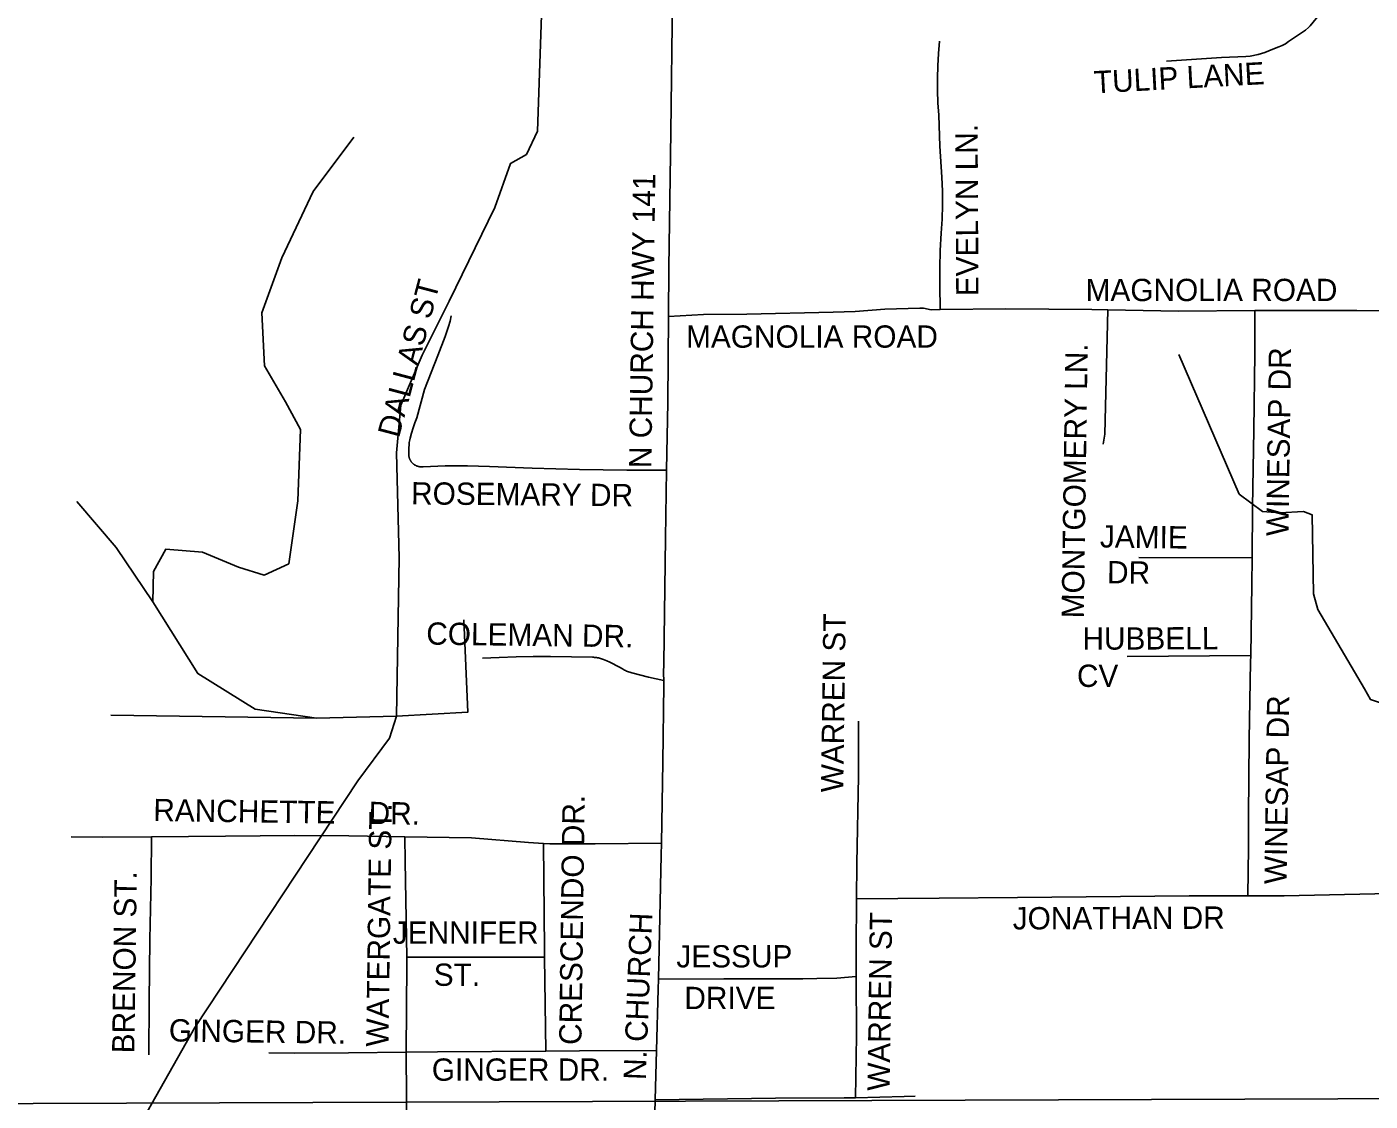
# Model space of a CAD drawing. Extents: x 1670563 to 1761545, y 515755 to 578944.
# Drawn here: x 1694474 to 1698993, y 559929 to 563544 of the extents above; entities that cross this region are included whole.
import ezdxf

# ---------------------------------------------------------------- set-up
doc = ezdxf.new("R2010")
doc.units = 0
for name, color, linetype in [('5_sectionlines', 7, 'Continuous'), ('SHP_LINE', 7, 'Continuous'), ('STREETCL', 7, 'Continuous'), ('STRNAMES', 7, 'Continuous')]:
    doc.layers.add(name, color=color, linetype=linetype)

msp = doc.modelspace()

# ---------------------------------------------------------------- linework, layer by layer
at = {"layer": '5_sectionlines'}
msp.add_lwpolyline([(1677977.7, 559756.7), (1683296.8, 559793.9), (1688575.5, 559928.7), (1693867.8, 559919.3), (1699198.2, 559938), (1704504.6, 559990.6), (1709805, 559985.3), (1715121.2, 559943.8), (1715086.8, 558664.7)], dxfattribs=at)
at = {"layer": 'SHP_LINE'}
for points in [[(1696208, 563650), (1696192, 563193), (1696155, 563115), (1696101, 563085), (1696048, 562937), (1695895, 562621), (1695804, 562440), (1695732, 562271), (1695718, 562111), (1695727, 561758), (1695718, 561225)], [(1694898, 561610), (1694900, 561712), (1694942, 561787), (1695065, 561777), (1695186, 561726), (1695272, 561699), (1695355, 561738), (1695386, 561949), (1695395, 562190), (1695344, 562283), (1695274, 562404), (1695265, 562582), (1695332, 562767), (1695437, 562990), (1695574, 563173)], [(1698349, 562442), (1698552, 561972), (1698631, 561914), (1698689, 561909), (1698769, 561914), (1698798, 561902), (1698802, 561637), (1698817, 561584), (1698974, 561317)], [(1694898, 561610), (1694775, 561793), (1694642, 561947)], [(1695718, 561225), (1695449, 561218), (1695242, 561248), (1695049, 561368), (1694898, 561610)], [(1695944, 561549), (1695957, 561238), (1695718, 561225)], [(1698974, 561317), (1698994, 561281), (1699024, 561271), (1699061, 561267), (1699212, 561269), (1699236, 561262), (1699247, 561237), (1699245, 560909), (1699244, 560887), (1699238, 560646), (1699237, 560604), (1699213, 560106), (1699213, 560073), (1699202, 559993), (1699194, 559965), (1699189, 559901), (1699179, 559481), (1699171, 559234), (1699167, 558697)], [(1695718, 561225), (1695694, 561151), (1695588, 561007), (1695039, 560177), (1694737, 559643), (1694586, 559393), (1694532, 559361), (1694490, 559287), (1694490, 559172), (1694506, 558957), (1694538, 558730), (1694699, 558541), (1694811, 558364), (1694894, 558130), (1695007, 557733), (1695019, 557509), (1694955, 557361), (1694869, 557281), (1694824, 557265)], [(1694757, 561228), (1695449, 561218)]]:
    msp.add_lwpolyline(points, dxfattribs=at)
at = {"layer": 'STREETCL'}
for points in [[(1696648.3, 563816.2), (1696646.4, 563644), (1696640.5, 563190), (1696633.8, 562735.2), (1696632.5, 562570)], [(1698826.8, 563591.3), (1698790.6, 563548.1), (1698785.5, 563542.3), (1698775, 563533.7), (1698751.5, 563517.7), (1698718.3, 563494.6), (1698708.5, 563487.6), (1698697.2, 563481.7), (1698685.1, 563477), (1698665.5, 563469.2), (1698638.2, 563457.9), (1698615.9, 563451.3), (1698589.3, 563446.2), (1698574.5, 563445.2), (1698493.2, 563441.3), (1698307.5, 563429.2)], [(1697545.8, 562593.1), (1697544.9, 562675.4), (1697545.1, 562733.9), (1697546.8, 562792.3), (1697550.2, 562850.6), (1697552.8, 562897.6), (1697554.1, 562944.6), (1697553.9, 562991.6), (1697552.2, 563038.7), (1697545.5, 563142.7), (1697541.5, 563246.9), (1697538.8, 563288.5), (1697537.4, 563330.1), (1697537.3, 563371.8), (1697538.5, 563413.4), (1697540.9, 563455), (1697544.6, 563496.5)], [(1695770.4, 562077.4), (1695769.3, 562078.5), (1695768.4, 562079.6), (1695767.4, 562080.8), (1695766.5, 562082), (1695765.7, 562083.3), (1695764.9, 562084.6), (1695764.1, 562085.9), (1695763.4, 562087.2), (1695762.7, 562088.5), (1695762.1, 562089.9), (1695761.5, 562091.3), (1695761, 562092.7), (1695760.5, 562094.1), (1695760.1, 562095.6), (1695759.7, 562097.1), (1695759.4, 562098.5), (1695759.1, 562100), (1695758.9, 562101.5), (1695758.7, 562103), (1695758.6, 562104.5), (1695758.6, 562106), (1695758.5, 562107.5), (1695758.6, 562109), (1695758.7, 562110.5), (1695758.8, 562112), (1695759, 562113.5), (1695759.3, 562115), (1695759.1, 562120.1), (1695759.1, 562125.1), (1695759.3, 562130.2), (1695759.6, 562135.2), (1695760, 562140.3), (1695760.7, 562145.3), (1695761.5, 562150.3), (1695762.4, 562155.2), (1695763.6, 562160.2), (1695768.2, 562177.6), (1695773.5, 562194.8), (1695779.2, 562211.9), (1695785.4, 562228.8), (1695811.3, 562324), (1695857.1, 562438.1), (1695881.3, 562502.5), (1695887.3, 562519.5), (1695892.8, 562536.7), (1695897.6, 562554), (1695901.8, 562571.6)], [(1696632.5, 562570), (1696630.4, 562280.4), (1696626.2, 562052.8)], [(1696632.5, 562570), (1696750.4, 562576.3), (1696895.5, 562577.9), (1697186.7, 562584.9), (1697259.9, 562586.6), (1697360.5, 562594.5), (1697478.2, 562598), (1697490.6, 562597.8), (1697516.4, 562592.7), (1697545.8, 562593.1)], [(1697545.8, 562593.1), (1697766.9, 562595.9), (1698056.8, 562593.3), (1698110.3, 562592.3)], [(1698110.3, 562592.3), (1698100.5, 562174.1), (1698094.4, 562140.1)], [(1698110.3, 562592.3), (1698348.6, 562587.9), (1698604.6, 562589.8)], [(1698595.5, 561757.6), (1698597.4, 561929.3), (1698601.2, 562187.8), (1698604.6, 562445), (1698604.6, 562589.8)], [(1698604.6, 562589.8), (1698641.7, 562590.1), (1698938.6, 562589.8), (1698948.2, 562590.5)], [(1698948.2, 562590.5), (1699178.9, 562588.4), (1699280.9, 562589.1)], [(1696626.2, 562052.8), (1696491.8, 562052.8), (1696332.8, 562054.5), (1696173.9, 562059.4), (1696030.9, 562065.2), (1695956.4, 562067.1), (1695881.8, 562066.8), (1695807.3, 562064.3), (1695805.8, 562064.1), (1695804.3, 562064), (1695802.8, 562063.9), (1695801.3, 562063.9), (1695799.8, 562064), (1695798.3, 562064.1), (1695796.8, 562064.2), (1695795.3, 562064.4), (1695793.8, 562064.6), (1695792.3, 562064.9), (1695790.9, 562065.3), (1695789.4, 562065.7), (1695788, 562066.2), (1695786.6, 562066.7), (1695785.1, 562067.2), (1695783.8, 562067.8), (1695782.4, 562068.5), (1695781.1, 562069.2), (1695779.8, 562069.9), (1695778.5, 562070.7), (1695777.2, 562071.5), (1695776, 562072.4), (1695774.8, 562073.3), (1695773.6, 562074.3), (1695772.5, 562075.3), (1695771.4, 562076.3), (1695770.4, 562077.4)], [(1696626.2, 562052.8), (1696622, 561823.9), (1696616.8, 561403.6), (1696616, 561369), (1696616.5, 561344.7)], [(1698595.5, 561757.6), (1698214.4, 561758.4)], [(1698591, 561429.2), (1698594.5, 561667.8), (1698595.5, 561757.6)], [(1698591, 561429.2), (1698175.5, 561425.8)], [(1698581.5, 560620.2), (1698583, 560782.6), (1698583, 560888.3), (1698586.3, 561146.8), (1698590.7, 561407.8), (1698591, 561429.2)], [(1696616.5, 561344.7), (1696564.9, 561355.7), (1696509.4, 561370.3), (1696505.6, 561371.3), (1696501.9, 561372.5), (1696498.3, 561373.8), (1696494.7, 561375.2), (1696491.1, 561376.7), (1696487.6, 561378.3), (1696484.2, 561380.1), (1696480.8, 561381.9), (1696477.5, 561383.9), (1696467.3, 561390), (1696456.9, 561395.8), (1696446.3, 561401.3), (1696435.6, 561406.4), (1696424.8, 561411.3), (1696413.8, 561415.8), (1696410.5, 561417), (1696407.2, 561418.1), (1696403.9, 561419.1), (1696400.5, 561420), (1696397.1, 561420.8), (1696393.7, 561421.4), (1696390.3, 561422), (1696386.8, 561422.4), (1696383.4, 561422.7), (1696379.9, 561422.9), (1696376.4, 561423), (1696235.3, 561425.8), (1696177.6, 561426.1), (1696120, 561424.9), (1696062.4, 561422.1), (1696034.9, 561420.8), (1696007.3, 561420.1)], [(1696616.5, 561344.7), (1696616.8, 561330.3), (1696613.4, 561070), (1696609.1, 560797.8)], [(1697265, 560610.7), (1697265.7, 560729.3), (1697271.6, 561023), (1697272.2, 561208.3)], [(1694893.3, 560819.3), (1694727.9, 560818.1), (1694622.8, 560819)], [(1694893.3, 560819.3), (1694891.9, 560679.9), (1694887.7, 560473.6), (1694885.4, 560265.1), (1694884.6, 560085.1)], [(1695745.9, 560819.3), (1695557.1, 560822.1), (1695375.7, 560823.9), (1695142, 560821.3), (1694893.3, 560819.3)], [(1696212.1, 560796.7), (1696161.9, 560799.5), (1695969.9, 560815.9), (1695745.9, 560819.3)], [(1695751.9, 560414.5), (1695746.7, 560736), (1695745.9, 560819.3)], [(1696609.1, 560797.8), (1696385.7, 560795.4), (1696233.3, 560795.5), (1696212.1, 560796.7)], [(1696212.1, 560796.7), (1696215.2, 560440.5), (1696215.5, 560414.5)], [(1696609.1, 560797.8), (1696608.4, 560757.2), (1696599.1, 560340.1)], [(1697265, 560610.7), (1697543.2, 560612.8), (1697806.6, 560614.7), (1698383.4, 560620.3), (1698581.5, 560620.2)], [(1698581.5, 560620.2), (1698703.7, 560620.2), (1699262.7, 560632.9)], [(1697264.2, 560348.7), (1697264, 560441.5), (1697265, 560610.7)], [(1695750.4, 560094.2), (1695752.3, 560392), (1695751.9, 560414.5)], [(1695751.9, 560414.5), (1696215.5, 560414.5)], [(1696215.5, 560414.5), (1696220.3, 560097.9)], [(1696599.1, 560340.1), (1696818.5, 560340.8), (1697084.3, 560340.5), (1697131, 560342.5), (1697199.3, 560343.6), (1697264.2, 560348.7)], [(1697261, 559941), (1697264.6, 560148.8), (1697264.2, 560348.7)], [(1696599.1, 560340.1), (1696598.3, 560305.8), (1696592.6, 560099.4)], [(1695750.4, 560094.2), (1695556.6, 560092.2), (1695373, 560091.2), (1695288, 560091.7)], [(1696220.3, 560097.9), (1695855.9, 560095.3), (1695750.4, 560094.2)], [(1695752.5, 559786), (1695750.4, 560094.2)], [(1696592.6, 560099.4), (1696333.5, 560098.8), (1696220.3, 560097.9)], [(1696592.6, 560099.4), (1696588, 559933.7)], [(1696588, 559933.7), (1696992.7, 559939.1), (1697223.6, 559940.1), (1697261, 559941)], [(1697261, 559941), (1697424.7, 559945.2), (1697461.8, 559945.7)], [(1696588, 559933.7), (1696585.6, 559846.8), (1696576.3, 559430.6)]]:
    msp.add_lwpolyline(points, dxfattribs=at)

# ---------------------------------------------------------------- texts
at = {"layer": 'STRNAMES'}
for s, rotation, p in [('TULIP LANE', 3.1154, (1698065.7, 563320.5)), ('EVELYN LN.', 90.2882, (1697675.3, 562638.2)), (' N CHURCH HWY 141', 89.2157, (1696574.4, 562031.3)), ('DALLAS ST', 75.1592, (1695725.7, 562158.6)), ('MAGNOLIA ROAD', 0.0157, (1698035.6, 562621.5)), ('MAGNOLIA ROAD', 0.0157, (1696691.7, 562464.7)), ('MONTGOMERY LN.', 89.1857, (1698029.6, 561553.8)), ('WINESAP DR', 89.1857, (1698718, 561830.3)), ('ROSEMARY DR', 359.4994, (1695766.4, 561937.5)), ('JAMIE', 359.2157, (1698083.4, 561792.7)), (' DR', 359.2157, (1698079.4, 561672.7)), ('WARREN ST', 89.1857, (1697220.2, 560968.1)), ('COLEMAN DR.', 359.2157, (1695817.3, 561465.8)), ('HUBBELL ', 0.2081, (1698025.1, 561448.3)), ('CV', 0.2081, (1698006.7, 561323.2)), ('WINESAP DR', 89.1857, (1698711.9, 560659.3)), ('RANCHETTE    DR.', 359.2157, (1694899.1, 560871.9)), ('CRESCENDO DR.', 89.2157, (1696339.5, 560118.3)), ('WATERGATE ST.', 89.2157, (1695690.4, 560112.4)), ('BRENON ST.', 89.2157, (1694835.7, 560090)), ('JONATHAN DR', 0.2081, (1697790.6, 560507.1)), ('JENNIFER', 0.0157, (1695705.2, 560459.1)), ('N. CHURCH', 87.7157, (1696555.9, 559999.6)), ('WARREN ST', 89.1857, (1697376.6, 559963.8)), ('JESSUP ', 0.0157, (1696659, 560379.3)), (' ST.', 0.0157, (1695815, 560317.4)), ('DRIVE', 0.0157, (1696685.9, 560239.2)), ('GINGER DR.', 359.2157, (1694951.4, 560130.6)), ('GINGER DR.', 0.0157, (1695836.4, 559998.1))]:
    msp.add_text(s, height=75, rotation=rotation, dxfattribs=at).set_placement(p)

doc.saveas('drawing.dxf')
